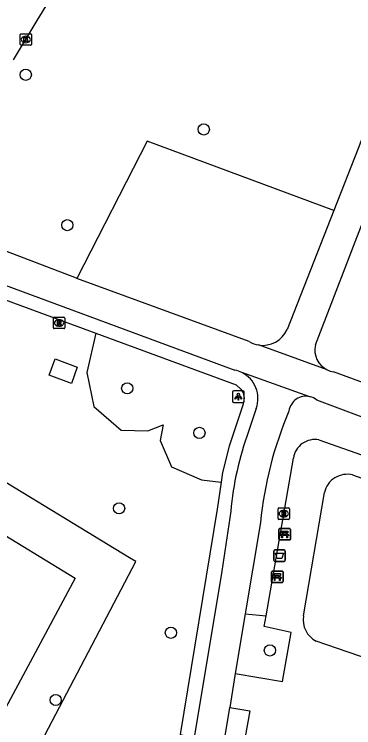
# Model space of a CAD drawing. Extents: x 162812 to 163818, y 381639 to 382470.
# Drawn here: x 163087.6 to 163117.3, y 381839.9 to 381902.2 of the extents above; entities that cross this region are included whole.
import ezdxf

# ---------------------------------------------------------------- set-up
doc = ezdxf.new("R2010")
doc.units = 0
for name, color, linetype in [('IMGEO_Afvalbak', 7, 'Continuous'), ('IMGEO_Bank', 7, 'Continuous'), ('IMGEO_Boom', 7, 'Continuous'), ('IMGEO_Groenvoorziening', 7, 'Continuous'), ('IMGEO_Haag', 7, 'Continuous'), ('IMGEO_Kolk', 7, 'Continuous'), ('IMGEO_Lichtpunt', 7, 'Continuous'), ('IMGEO_Rijbaan_lokaal_open', 7, 'Continuous'), ('IMGEO_Rioolput', 7, 'Continuous'), ('IMGEO_Voetpad_gesloten', 7, 'Continuous'), ('IMGEO_Voetpad_open', 7, 'Continuous')]:
    doc.layers.add(name, color=color, linetype=linetype)

msp = doc.modelspace()

# ---------------------------------------------------------------- linework, layer by layer
at = {"layer": 'IMGEO_Afvalbak'}
for p, q in [((163110.373, 381855.434), (163111.163, 381855.434)), ((163111.163, 381855.434), (163110.373, 381855.434)), ((163110.273, 381854.534), (163110.273, 381855.334)), ((163110.273, 381855.334), (163110.273, 381854.534)), ((163111.263, 381855.334), (163111.263, 381854.534)), ((163111.263, 381854.534), (163111.263, 381855.334)), ((163111.163, 381854.434), (163110.373, 381854.434)), ((163110.373, 381854.434), (163111.163, 381854.434))]:
    msp.add_line(p, q, dxfattribs=at)
msp.add_lwpolyline([(163110.416, 381855.148), (163111.12, 381855.148), (163110.971, 381854.678), (163110.565, 381854.678), (163110.416, 381855.148)], dxfattribs=at)
for centre, start, end in [((163110.373, 381855.334), 90, 180), ((163110.373, 381855.334), 90, 180), ((163111.163, 381855.334), 0, 90), ((163111.163, 381855.334), 360, 90), ((163110.373, 381854.534), 180, 270), ((163110.373, 381854.534), 180, 270), ((163111.163, 381854.534), 270, 0), ((163111.163, 381854.534), 270, 0)]:
    msp.add_arc(centre, 0.1, start, end, dxfattribs=at)
at = {"layer": 'IMGEO_Bank'}
for p, q in [((163110.794, 381857.299), (163111.635, 381857.299)), ((163111.635, 381857.299), (163110.794, 381857.299)), ((163110.719, 381856.374), (163110.719, 381857.215)), ((163110.719, 381857.215), (163110.719, 381856.374)), ((163111.416, 381856.697), (163111.023, 381856.697)), ((163111.028, 381856.805), (163111.028, 381856.911)), ((163111.072, 381856.911), (163111.072, 381856.805)), ((163111.36, 381856.917), (163111.078, 381856.917)), ((163111.078, 381856.799), (163111.36, 381856.799)), ((163111.366, 381856.805), (163111.366, 381856.911)), ((163111.41, 381856.911), (163111.41, 381856.805)), ((163111.719, 381857.224), (163111.719, 381856.383)), ((163111.719, 381856.383), (163111.719, 381857.224)), ((163111.644, 381856.299), (163110.803, 381856.299)), ((163110.803, 381856.299), (163111.644, 381856.299)), ((163110.15, 381853.58), (163110.991, 381853.58)), ((163110.991, 381853.58), (163110.15, 381853.58)), ((163111.075, 381853.505), (163111.075, 381852.664)), ((163111.075, 381852.664), (163111.075, 381853.505)), ((163110.075, 381852.655), (163110.075, 381853.496)), ((163110.075, 381853.496), (163110.075, 381852.655)), ((163110.772, 381852.978), (163110.379, 381852.978)), ((163110.384, 381853.086), (163110.384, 381853.192)), ((163110.428, 381853.192), (163110.428, 381853.086)), ((163110.716, 381853.198), (163110.434, 381853.198)), ((163110.434, 381853.08), (163110.716, 381853.08)), ((163110.722, 381853.086), (163110.722, 381853.192)), ((163110.766, 381853.192), (163110.766, 381853.086)), ((163111, 381852.58), (163110.159, 381852.58)), ((163110.159, 381852.58), (163111, 381852.58))]:
    msp.add_line(p, q, dxfattribs=at)
for points in [[(163110.966, 381856.697), (163110.824, 381856.697), (163110.936, 381856.799), (163111.022, 381856.799)], [(163111.022, 381856.917), (163110.936, 381856.917), (163110.936, 381857.078), (163111.499, 381857.078), (163111.499, 381856.917), (163111.416, 381856.917)], [(163111.016, 381856.69), (163111.016, 381856.483), (163110.973, 381856.483), (163110.973, 381856.69)], [(163111.416, 381856.799), (163111.499, 381856.799), (163111.611, 381856.697), (163111.472, 381856.697)], [(163111.466, 381856.69), (163111.466, 381856.483), (163111.422, 381856.483), (163111.422, 381856.69)], [(163110.322, 381852.978), (163110.18, 381852.978), (163110.292, 381853.08), (163110.378, 381853.08)], [(163110.378, 381853.198), (163110.292, 381853.198), (163110.292, 381853.359), (163110.855, 381853.359), (163110.855, 381853.198), (163110.772, 381853.198)], [(163110.372, 381852.971), (163110.372, 381852.764), (163110.329, 381852.764), (163110.329, 381852.971)], [(163110.772, 381853.08), (163110.855, 381853.08), (163110.967, 381852.978), (163110.828, 381852.978)], [(163110.822, 381852.971), (163110.822, 381852.764), (163110.778, 381852.764), (163110.778, 381852.971)]]:
    msp.add_lwpolyline(points, dxfattribs=at)
for centre, radius, start, end in [((163110.797, 381857.221), 0.0779, 92.4484, 184.28452), ((163110.797, 381857.221), 0.0779, 92.4484, 184.28452), ((163111.641, 381857.221), 0.0779, 2.4484, 94.28452), ((163111.641, 381857.221), 0.0779, 2.4484, 94.28452), ((163110.966, 381856.69), 0.00671, 2.89567, 87.10433), ((163111.023, 381856.69), 0.00671, 92.89567, 177.10433), ((163111.021, 381856.91), 0.00671, 2.89567, 87.10433), ((163111.021, 381856.806), 0.00671, 272.89567, 357.10433), ((163111.078, 381856.91), 0.00671, 92.89567, 177.10433), ((163111.078, 381856.806), 0.00671, 182.89567, 267.10433), ((163111.36, 381856.91), 0.00671, 2.89567, 87.10433), ((163111.36, 381856.806), 0.00671, 272.89567, 357.10433), ((163111.417, 381856.91), 0.00671, 92.89567, 177.10433), ((163111.417, 381856.806), 0.00671, 182.89567, 267.10433), ((163111.415, 381856.69), 0.00671, 2.89567, 87.10433), ((163111.472, 381856.69), 0.00671, 92.89567, 177.10433), ((163110.797, 381856.377), 0.0779, 182.4484, 274.28452), ((163110.797, 381856.377), 0.0779, 182.4484, 274.28452), ((163111.641, 381856.377), 0.0779, 272.4484, 4.28452), ((163111.641, 381856.377), 0.0779, 272.4484, 4.28452), ((163110.153, 381853.502), 0.0779, 92.4484, 184.28452), ((163110.153, 381853.502), 0.0779, 92.4484, 184.28452), ((163110.997, 381853.502), 0.0779, 2.4484, 94.28452), ((163110.997, 381853.502), 0.0779, 2.4484, 94.28452), ((163110.322, 381852.971), 0.00671, 2.89567, 87.10433), ((163110.379, 381852.971), 0.00671, 92.89567, 177.10433), ((163110.377, 381853.191), 0.00671, 2.89567, 87.10433), ((163110.377, 381853.087), 0.00671, 272.89567, 357.10433), ((163110.434, 381853.191), 0.00671, 92.89567, 177.10433), ((163110.434, 381853.087), 0.00671, 182.89567, 267.10433), ((163110.716, 381853.191), 0.00671, 2.89567, 87.10433), ((163110.716, 381853.087), 0.00671, 272.89567, 357.10433), ((163110.773, 381853.191), 0.00671, 92.89567, 177.10433), ((163110.773, 381853.087), 0.00671, 182.89567, 267.10433), ((163110.771, 381852.971), 0.00671, 2.89567, 87.10433), ((163110.828, 381852.971), 0.00671, 92.89567, 177.10433), ((163110.153, 381852.658), 0.0779, 182.4484, 274.28452), ((163110.153, 381852.658), 0.0779, 182.4484, 274.28452), ((163110.997, 381852.658), 0.0779, 272.4484, 4.28452), ((163110.997, 381852.658), 0.0779, 272.4484, 4.28452)]:
    msp.add_arc(centre, radius, start, end, dxfattribs=at)
at = {"layer": 'IMGEO_Boom'}
for centre in [(163088.588, 381896.937), (163104.152, 381892.162), (163092.22, 381883.799), (163097.46, 381869.549), (163103.769, 381865.651), (163096.749, 381859.062), (163101.272, 381848.198), (163109.93, 381846.648), (163091.209, 381842.323)]:
    msp.add_circle(centre, 0.489, dxfattribs=at)
at = {"layer": 'IMGEO_Groenvoorziening'}
for points in [[(163115.517, 381885.092), (163099.204, 381891.124), (163093.046, 381879.154)], [(163080.058, 381879.766), (163094.718, 381874.361)], [(163094.718, 381874.361), (163093.941, 381870.94), (163094.553, 381867.962), (163096.919, 381865.881), (163099.245, 381865.84), (163100.592, 381866.37), (163100.347, 381864.983), (163101.326, 381862.698), (163103.938, 381861.555), (163105.668, 381861.359)], [(163094.718, 381874.361), (163106.979, 381869.84), (163107.395, 381869.476), (163107.586, 381869.167), (163107.691, 381868.676), (163107.588, 381868.15), (163106.369, 381864.493), (163105.791, 381862.206), (163105.668, 381861.359)], [(163092.573, 381869.978), (163090.634, 381870.71), (163091.164, 381872.114), (163093.091, 381871.387), (163092.573, 381869.978)], [(163076.88, 381813.818), (163098.212, 381854.416), (163097.666, 381854.748), (163092.744, 381857.74), (163073.629, 381869.358)], [(163105.668, 381861.359), (163105.323, 381858.982), (163102.085, 381839.303), (163103.298, 381839.057)], [(163085.146, 381857.677), (163092.895, 381852.967), (163079.166, 381827.371), (163074.906, 381818.869), (163073.212, 381815.488)]]:
    msp.add_lwpolyline(points, dxfattribs=at)
at = {"layer": 'IMGEO_Haag'}
msp.add_lwpolyline([(163107.774, 381849.859), (163109.596, 381849.671)], dxfattribs=at)
at = {"layer": 'IMGEO_Kolk'}
for p, q in [((163088.097, 381899.59), (163088.097, 381900.442)), ((163088.172, 381900.516), (163089.024, 381900.516)), ((163088.585, 381900.296), (163088.61, 381900.296)), ((163089.098, 381900.442), (163089.098, 381899.59)), ((163088.608, 381899.736), (163088.583, 381899.736)), ((163089.024, 381899.516), (163088.172, 381899.516))]:
    msp.add_line(p, q, dxfattribs=at)
for points in [[(163088.097, 381899.59), (163088.097, 381900.442)], [(163088.172, 381900.516), (163089.024, 381900.516)], [(163089.098, 381900.442), (163089.098, 381899.59)], [(163088.418, 381900.216), (163088.541, 381900.216), (163088.541, 381900.065), (163088.671, 381900.216), (163088.835, 381900.216), (163088.689, 381900.065), (163088.842, 381899.816), (163088.69, 381899.816), (163088.605, 381899.98), (163088.541, 381899.913), (163088.541, 381899.816), (163088.418, 381899.816), (163088.418, 381900.216)], [(163089.024, 381899.516), (163088.172, 381899.516)]]:
    msp.add_lwpolyline(points, dxfattribs=at)
for centre, start, end in [((163088.174, 381900.44), 91.55205, 178.44795), ((163088.174, 381900.44), 91.55205, 178.44795), ((163089.022, 381900.44), 1.55205, 88.44795), ((163089.022, 381900.44), 1.55205, 88.44795), ((163088.174, 381899.592), 181.55205, 268.44795), ((163088.174, 381899.592), 181.55205, 268.44795), ((163089.022, 381899.592), 271.55205, 358.44795), ((163089.022, 381899.592), 271.55205, 358.44795)]:
    msp.add_arc(centre, 0.0765, start, end, dxfattribs=at)
for centre, major_axis, ratio, start_param, end_param in [((163088.584, 381900.016), (-0.387, 0.002), 0.722429, 4.712389, 7.853982), ((163088.609, 381900.016), (-0.39, 0.002), 0.717154, 1.570796, 4.712389)]:
    msp.add_ellipse(centre, major_axis=major_axis, ratio=ratio, start_param=start_param, end_param=end_param, dxfattribs=at)
at = {"layer": 'IMGEO_Lichtpunt'}
for p, q in [((163106.672, 381869.224), (163106.672, 381868.417)), ((163106.672, 381869.224), (163106.672, 381868.417)), ((163107.574, 381869.319), (163106.766, 381869.319)), ((163107.574, 381869.319), (163106.766, 381869.319)), ((163107.668, 381868.417), (163107.668, 381869.224)), ((163107.668, 381868.417), (163107.668, 381869.224)), ((163106.766, 381868.323), (163107.574, 381868.323)), ((163106.766, 381868.323), (163107.574, 381868.323))]:
    msp.add_line(p, q, dxfattribs=at)
for points in [[(163107.046, 381868.888), (163107.085, 381868.86), (163106.897, 381868.598), (163106.859, 381868.625), (163107.046, 381868.888)], [(163107.148, 381868.84), (163107.195, 381868.84), (163107.195, 381868.518), (163107.148, 381868.518), (163107.148, 381868.84)], [(163107.258, 381868.86), (163107.296, 381868.887), (163107.483, 381868.625), (163107.444, 381868.597), (163107.258, 381868.86)]]:
    msp.add_lwpolyline(points, dxfattribs=at)
msp.add_circle((163107.171, 381869.022), 0.0994, dxfattribs=at)
for centre, start, end in [((163106.766, 381869.224), 90, 180), ((163106.766, 381869.224), 90, 180), ((163107.574, 381869.224), 0, 90), ((163107.574, 381869.224), 0, 90), ((163106.766, 381868.417), 180, 270), ((163106.766, 381868.417), 180, 270), ((163107.574, 381868.417), 270, 0), ((163107.574, 381868.417), 270, 360)]:
    msp.add_arc(centre, 0.0946, start, end, dxfattribs=at)
at = {"layer": 'IMGEO_Rijbaan_lokaal_open'}
msp.add_lwpolyline([(163087.523, 381898.23), (163089.592, 381901.666), (163114.975, 381943.024)], dxfattribs=at)
at = {"layer": 'IMGEO_Rioolput'}
for p, q in [((163091.001, 381874.835), (163091.001, 381875.687)), ((163091.076, 381875.761), (163091.928, 381875.761)), ((163091.489, 381875.541), (163091.514, 381875.541)), ((163092.002, 381875.687), (163092.002, 381874.835)), ((163091.928, 381874.761), (163091.076, 381874.761)), ((163091.512, 381874.981), (163091.487, 381874.981)), ((163110.639, 381858.175), (163110.639, 381859.027)), ((163110.714, 381859.101), (163111.566, 381859.101)), ((163111.127, 381858.881), (163111.152, 381858.881)), ((163111.64, 381859.027), (163111.64, 381858.175)), ((163111.566, 381858.101), (163110.714, 381858.101)), ((163111.15, 381858.321), (163111.125, 381858.321))]:
    msp.add_line(p, q, dxfattribs=at)
for points in [[(163091.001, 381874.835), (163091.001, 381875.687)], [(163091.076, 381875.761), (163091.928, 381875.761)], [(163091.59, 381875.459), (163091.338, 381875.461), (163091.338, 381875.061)], [(163091.516, 381875.38), (163091.462, 381875.38), (163091.462, 381875.299)], [(163092.002, 381875.687), (163092.002, 381874.835)], [(163091.928, 381874.761), (163091.076, 381874.761)], [(163091.338, 381875.061), (163091.462, 381875.061), (163091.462, 381875.223), (163091.473, 381875.223)], [(163091.462, 381875.299), (163091.514, 381875.299)], [(163091.52, 381875.194), (163091.591, 381875.061), (163091.731, 381875.061), (163091.666, 381875.187)], [(163110.639, 381858.175), (163110.639, 381859.027)], [(163110.714, 381859.101), (163111.566, 381859.101)], [(163111.228, 381858.799), (163110.976, 381858.801), (163110.976, 381858.401)], [(163110.976, 381858.401), (163111.1, 381858.401), (163111.1, 381858.563), (163111.111, 381858.563)], [(163111.154, 381858.72), (163111.1, 381858.72), (163111.1, 381858.639)], [(163111.1, 381858.639), (163111.152, 381858.639)], [(163111.158, 381858.534), (163111.229, 381858.401), (163111.369, 381858.401), (163111.304, 381858.527)], [(163111.64, 381859.027), (163111.64, 381858.175)], [(163111.566, 381858.101), (163110.714, 381858.101)]]:
    msp.add_lwpolyline(points, dxfattribs=at)
for centre, radius, start, end in [((163091.078, 381875.685), 0.0765, 91.55205, 178.44795), ((163091.078, 381875.685), 0.0765, 91.55205, 178.44795), ((163091.522, 381875.284), 0.0964, 77.00612, 93.18647), ((163091.536, 381875.341), 0.0378, 276.66336, 79.67722), ((163091.589, 381875.349), 0.109, 350.36119, 89.41601), ((163091.587, 381875.349), 0.112, 277.58423, 350.98172), ((163091.926, 381875.685), 0.0765, 1.55205, 88.44795), ((163091.926, 381875.685), 0.0765, 1.55205, 88.44795), ((163091.078, 381874.837), 0.0765, 181.55205, 268.44795), ((163091.078, 381874.837), 0.0765, 181.55205, 268.44795), ((163091.472, 381875.17), 0.0533, 26.02933, 88.69889), ((163091.498, 381875.488), 0.19, 274.7715, 282.96867), ((163091.571, 381875.134), 0.108, 29.51342, 73.79051), ((163091.926, 381874.837), 0.0765, 271.55205, 358.44795), ((163091.926, 381874.837), 0.0765, 271.55205, 358.44795), ((163110.716, 381859.025), 0.0765, 91.55205, 178.44795), ((163110.716, 381859.025), 0.0765, 91.55205, 178.44795), ((163111.11, 381858.51), 0.0533, 26.02933, 88.69889), ((163111.136, 381858.828), 0.19, 274.7715, 282.96867), ((163111.16, 381858.624), 0.0964, 77.00612, 93.18647), ((163111.174, 381858.681), 0.0378, 276.66336, 79.67722), ((163111.227, 381858.689), 0.109, 350.36119, 89.41601), ((163111.225, 381858.689), 0.112, 277.58423, 350.98172), ((163111.209, 381858.474), 0.108, 29.51342, 73.79051), ((163111.564, 381859.025), 0.0765, 1.55205, 88.44795), ((163111.564, 381859.025), 0.0765, 1.55205, 88.44795), ((163110.716, 381858.177), 0.0765, 181.55205, 268.44795), ((163110.716, 381858.177), 0.0765, 181.55205, 268.44795), ((163111.564, 381858.177), 0.0765, 271.55205, 358.44795), ((163111.564, 381858.177), 0.0765, 271.55205, 358.44795)]:
    msp.add_arc(centre, radius, start, end, dxfattribs=at)
for centre, major_axis, ratio, start_param, end_param in [((163091.488, 381875.261), (-0.387, 0.002), 0.722429, 4.712389, 7.853982), ((163091.513, 381875.261), (-0.39, 0.002), 0.717154, 1.570796, 4.712389), ((163111.126, 381858.601), (-0.387, 0.002), 0.722429, 4.712389, 7.853982), ((163111.151, 381858.601), (-0.39, 0.002), 0.717154, 1.570796, 4.712389)]:
    msp.add_ellipse(centre, major_axis=major_axis, ratio=ratio, start_param=start_param, end_param=end_param, dxfattribs=at)
at = {"layer": 'IMGEO_Voetpad_gesloten'}
for points in [[(163137.039, 381941.324), (163117.64, 381890.509), (163115.517, 381885.092)], [(163115.517, 381885.092), (163111.435, 381874.675)], [(163113.91, 381873.333), (163118.3, 381884.764)], [(163093.046, 381879.154), (163093.032, 381879.159), (163082.234, 381883.288), (163079.099, 381884.487)], [(163080.701, 381880.807), (163106.871, 381871.137)], [(163108.123, 381873.628), (163093.046, 381879.154)], [(163114.948, 381871.155), (163108.929, 381873.333)], [(163133.045, 381864.551), (163115.474, 381870.99)], [(163113.433, 381868.817), (163107.475, 381870.928)], [(163141.25, 381858.643), (163118.679, 381866.767), (163114.025, 381868.524)], [(163108.732, 381867.789), (163108.067, 381865.763)], [(163106.512, 381858.816), (163105.724, 381853.567), (163103.298, 381839.057)], [(163109.096, 381857.833), (163107.774, 381849.859)], [(163107.774, 381849.859), (163106.906, 381844.629)], [(163106.906, 381844.629), (163106.415, 381841.671)], [(163103.907, 381826.548), (163106.415, 381841.671)]]:
    msp.add_lwpolyline(points, dxfattribs=at)
for centre, radius, start, end in [((163109.31, 381875.631), 2.33, 260.57675, 335.76267), ((163109.317, 381875.641), 2.34, 239.33072, 260.46353), ((163115.78, 381872.888), 1.922, 166.61149, 244.35196), ((163106.357, 381868.676), 2.514, 63.61141, 78.21463), ((163115.765, 381872.839), 1.872, 244.11763, 261.05032), ((163106.351, 381868.657), 2.534, 339.97431, 63.67256), ((163113.079, 381867.361), 1.498, 76.33559, 172.37147), ((163113.086, 381867.37), 1.488, 50.84182, 76.49358), ((163142.382, 381854.469), 33.455, 156.96492, 174.22921), ((163133.109, 381856.51), 26.697, 159.72101, 175.04503)]:
    msp.add_arc(centre, radius, start, end, dxfattribs=at)
at = {"layer": 'IMGEO_Voetpad_open'}
for points in [[(163114.215, 381865.042), (163124.317, 381861.497), (163143.835, 381854.647), (163145.563, 381857.532)], [(163109.596, 381849.671), (163111.98, 381863.459)], [(163117.16, 381861.98), (163140.787, 381853.588)], [(163112.852, 381849.665), (163114.701, 381860.449)], [(163106.906, 381844.629), (163111.02, 381843.928), (163111.776, 381848.223), (163109.433, 381848.729), (163109.596, 381849.671)], [(163133.903, 381840.632), (163113.963, 381847.459)], [(163106.415, 381841.671), (163108.172, 381841.377), (163107.571, 381837.962), (163105.546, 381826.254), (163103.907, 381826.548)]]:
    msp.add_lwpolyline(points, dxfattribs=at)
for centre, radius, start, end in [((163113.861, 381863.172), 1.903, 79.27879, 171.33937), ((163116.681, 381860.009), 2.028, 76.3361, 167.47758), ((163114.991, 381849.359), 2.161, 171.87076, 241.59131)]:
    msp.add_arc(centre, radius, start, end, dxfattribs=at)

doc.saveas('drawing.dxf')
